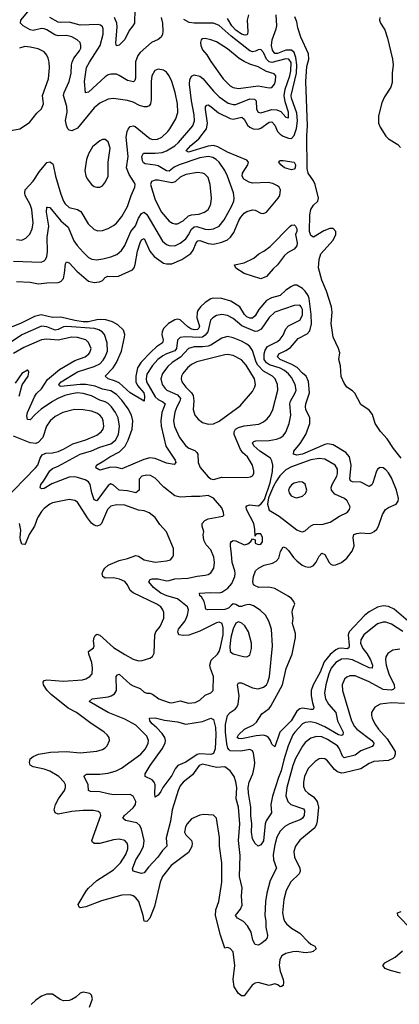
# Model space of a CAD drawing. Header units: inches. Extents: x 1954678 to 2060271, y 904822 to 1016299.
# Tile 307 of 403: x 2011174 to 2013907, y 997131 to 1004215. Entities that reach past the tile are written whole.
import ezdxf

# ---------------------------------------------------------------- set-up
doc = ezdxf.new("R2010")
doc.units = ezdxf.units.IN
doc.header["$MEASUREMENT"] = 0
doc.layers.add('C0010', color=7, linetype='Continuous')
doc.layers.add('C0919', color=7, linetype='Continuous')

msp = doc.modelspace()

# ---------------------------------------------------------------- linework, layer by layer
at = {"layer": 'C0010', "color": 5}
for points, elevation in [([(2011150, 1002634.2), (2011190, 1002629.2), (2011218, 1002642), (2011247.4, 1002672.6), (2011263.1, 1002710), (2011269.8, 1002750), (2011261.7, 1002850), (2011250, 1002885.6), (2011213.5, 1002950), (2011209.7, 1002970), (2011214.2, 1002990), (2011270, 1003053.8), (2011316.6, 1003123.4), (2011361.9, 1003178.1), (2011370, 1003187.3), (2011390, 1003192.1), (2011410, 1003179), (2011414.6, 1003170), (2011430.8, 1003090), (2011470, 1002959.5), (2011488.3, 1002910), (2011501.3, 1002890), (2011530, 1002864.6), (2011590, 1002850.1), (2011614.9, 1002834.9), (2011666.4, 1002746.4), (2011710, 1002704.6), (2011735.4, 1002695.4), (2011770, 1002698.3), (2011810, 1002711.7), (2011850, 1002734.3), (2011870, 1002751.6), (2011910, 1002799.6), (2011950.4, 1002869.6), (2011976.1, 1002950), (2012002.7, 1003010), (2012005.4, 1003030), (2012001.1, 1003041.1), (2011961, 1003101), (2011943.6, 1003150), (2011955.2, 1003230), (2011941, 1003370), (2011946.5, 1003410), (2011953.8, 1003426.2), (2011970, 1003446.2), (2011990, 1003451.1), (2012006.1, 1003446.1), (2012110, 1003360.9), (2012130, 1003352.3), (2012165.5, 1003354.5), (2012196.8, 1003370), (2012239.3, 1003410), (2012255.8, 1003430), (2012298.5, 1003501.5), (2012311.9, 1003548.1), (2012311.2, 1003610), (2012294.1, 1003690), (2012270, 1003769.5), (2012250, 1003809.6), (2012230, 1003836.9), (2012210, 1003851), (2012170, 1003859.1), (2012146, 1003850), (2012125.7, 1003810), (2012121.5, 1003770), (2012121.4, 1003638.6), (2012115.8, 1003610), (2012105.1, 1003594.9), (2012090, 1003588), (2012070, 1003586.5), (2012037.2, 1003597.2), (2011990, 1003622), (2011950, 1003633.1), (2011850, 1003647.1), (2011810, 1003642.2), (2011750, 1003612.9), (2011710, 1003579.8), (2011590, 1003433.5), (2011550, 1003415.6), (2011530, 1003419.7), (2011520.4, 1003430), (2011510, 1003452.7), (2011503.5, 1003490), (2011515.2, 1003550), (2011513.2, 1003590), (2011488.9, 1003670), (2011493.3, 1003690), (2011530.4, 1003769.6), (2011545.4, 1003830), (2011546.5, 1003890), (2011551, 1003910), (2011563.3, 1003936.7), (2011604.4, 1003990), (2011613.3, 1004010), (2011614.8, 1004030), (2011609.8, 1004049.8), (2011587.6, 1004070), (2011550, 1004090.7), (2011510, 1004100.3), (2011450, 1004098.2), (2011426.4, 1004106.4), (2011370, 1004142.5), (2011350, 1004149.9), (2011330, 1004151.5), (2011270, 1004137.5), (2011250, 1004142), (2011197.8, 1004170), (2011179.1, 1004190), (2011181.4, 1004210), (2011231.7, 1004270)], 460), ([(2011150, 1002332.1), (2011250, 1002325.9), (2011310, 1002314.5), (2011370, 1002322.1), (2011450, 1002323), (2011470, 1002330.2), (2011488, 1002352), (2011497.4, 1002390), (2011502.7, 1002457.3), (2011510, 1002472.7), (2011530, 1002465.3), (2011586, 1002406), (2011670, 1002334.5), (2011710, 1002323), (2011747.8, 1002327.8), (2011770, 1002339.4), (2011790, 1002359.8), (2011809.5, 1002370.5), (2011850, 1002366.9), (2011884.2, 1002370), (2011985, 1002415), (2011997.7, 1002430), (2012006.2, 1002453.8), (2012021.6, 1002550), (2012041.4, 1002610), (2012050, 1002631.3), (2012070, 1002640.3), (2012110.5, 1002550.5), (2012143, 1002510), (2012210, 1002463.1), (2012230, 1002457.2), (2012270, 1002458.4), (2012341.2, 1002490), (2012407.1, 1002532.9), (2012423.2, 1002556.8), (2012443.6, 1002610), (2012457.3, 1002622.7), (2012470, 1002627.3), (2012530, 1002604.1), (2012570, 1002600.7), (2012630, 1002613.3), (2012669.9, 1002630.1), (2012691, 1002649), (2012716.5, 1002683.5), (2012750.8, 1002770), (2012765.2, 1002794.8), (2012790, 1002821.9), (2012810, 1002833.6), (2012850, 1002845.7), (2012870, 1002843.9), (2012910, 1002822.9), (2012930, 1002819.2), (2012950, 1002830.2), (2013035, 1002930), (2013047.2, 1002950), (2013051.5, 1002990), (2013041.2, 1003010), (2013030, 1003020.3), (2012997.2, 1003037.2), (2012962.2, 1003042.2), (2012850, 1003038), (2012825.6, 1003045.6), (2012788.4, 1003068.4), (2012776.2, 1003090), (2012778, 1003110), (2012817.1, 1003170), (2012821.5, 1003190), (2012810, 1003205.1), (2012670, 1003261.9), (2012600.3, 1003300.3), (2012570, 1003309.2), (2012530, 1003305.3), (2012390, 1003261.8), (2012373, 1003270), (2012406.4, 1003310), (2012463.4, 1003356.6), (2012518, 1003430), (2012525.9, 1003470), (2012511.4, 1003568.6), (2012511.9, 1003588.1), (2012521.5, 1003598.5), (2012530, 1003601.3), (2012550, 1003590.1), (2012604.9, 1003544.9), (2012690, 1003503), (2012710, 1003499.9), (2012774.1, 1003514.1), (2012790, 1003499), (2012815.3, 1003455.3), (2012830, 1003442.2), (2012855.8, 1003430), (2012892.1, 1003427.9), (2012910, 1003435), (2012970, 1003477.2), (2012990, 1003479.3), (2013010, 1003455.6), (2013030.1, 1003410.1), (2013049.4, 1003390), (2013070, 1003376.2), (2013110, 1003361.7), (2013130, 1003358.7), (2013150, 1003380.4), (2013168.1, 1003431.9), (2013174.1, 1003485.9), (2013170, 1003541.8), (2013131.2, 1003650), (2013128.8, 1003670), (2013167.6, 1003830), (2013169.6, 1003890), (2013163.2, 1003943.2), (2013150, 1003978.9), (2013130, 1003994.3), (2013090, 1003994.7), (2013030, 1003971.6), (2013010, 1003972.4), (2012994.7, 1003994.7), (2012987.9, 1004030), (2012991.7, 1004070), (2013021.3, 1004150), (2013024.7, 1004170), (2013021, 1004250)], 420), ([(2012002.2, 1004290), (2011999.3, 1004190), (2011989.5, 1004170.5), (2011962.7, 1004137.3), (2011930, 1004070.9), (2011890, 1004031.1), (2011870, 1004026.6), (2011866.6, 1004046.6), (2011876.3, 1004163.7), (2011873.9, 1004190), (2011857.5, 1004230)], 420), ([(2012822.1, 1004250), (2012811.2, 1004210), (2012816.7, 1004130), (2012813.4, 1004110), (2012810, 1004104.8), (2012797.1, 1004102.9), (2012770, 1004111.2), (2012730, 1004138.8), (2012701.4, 1004170), (2012670, 1004222.9)], 420), ([(2011130, 1002476.3), (2011328.9, 1002471.1), (2011350, 1002479.6), (2011359.2, 1002490), (2011369.2, 1002510.8), (2011374.8, 1002545.2), (2011372.5, 1002650), (2011382.9, 1002730), (2011366.2, 1002830), (2011370, 1002866.8), (2011373.2, 1002866.8), (2011390, 1002862.6), (2011470, 1002768.7), (2011523, 1002723), (2011564, 1002624), (2011587, 1002590), (2011630, 1002541.1), (2011670, 1002503.8), (2011692.8, 1002492.8), (2011730, 1002487.8), (2011773.1, 1002493.1), (2011830, 1002509.3), (2011873.4, 1002526.6), (2011906.6, 1002553.4), (2011930.7, 1002589.3), (2011975.2, 1002690), (2012007.2, 1002732.8), (2012030, 1002787.5), (2012050, 1002819.2), (2012070, 1002830.2), (2012090, 1002812.3), (2012201.1, 1002621.1), (2012230, 1002598.2), (2012250, 1002589.4), (2012290, 1002588.8), (2012330, 1002606.7), (2012370, 1002637.3), (2012390, 1002665.8), (2012410, 1002707.2), (2012430, 1002724.6), (2012450, 1002725.8), (2012510, 1002706.8), (2012535.2, 1002704.8), (2012570, 1002710.1), (2012609.9, 1002730.1), (2012645.9, 1002774.1), (2012698.7, 1002870), (2012715.8, 1002910), (2012718.7, 1002930), (2012712.7, 1002970), (2012670, 1003089.7), (2012650.3, 1003130.3), (2012610.6, 1003190), (2012589.2, 1003209.2), (2012563.6, 1003223.6), (2012530, 1003231.3), (2012470, 1003220.5), (2012321.4, 1003170), (2012287.1, 1003152.9), (2012250, 1003124.7), (2012230, 1003126.3), (2012170, 1003162.2), (2012150, 1003168.4), (2012076.9, 1003176.9), (2012064.9, 1003184.9), (2012058.1, 1003198.1), (2012053.2, 1003230), (2012065.7, 1003254.3), (2012150, 1003253.8), (2012200.1, 1003259.9), (2012230, 1003270.1), (2012290, 1003307.4), (2012316.9, 1003330), (2012419.6, 1003450), (2012432.1, 1003487.9), (2012430.9, 1003529.1), (2012411.2, 1003630), (2012396.2, 1003750), (2012398.5, 1003781.5), (2012410, 1003808.9), (2012430, 1003818.6), (2012470, 1003809.4), (2012491.8, 1003791.8), (2012570, 1003699.5), (2012610, 1003659.2), (2012674.8, 1003614.8), (2012710, 1003603.8), (2012730, 1003604.1), (2012830, 1003644.5), (2012863.9, 1003643.9), (2012877.5, 1003630), (2012878.6, 1003570), (2012890, 1003548.4), (2012910, 1003545.1), (2012990, 1003567.5), (2013026.3, 1003566.3), (2013053.2, 1003553.2), (2013090, 1003512.2), (2013110.6, 1003509.4), (2013110.5, 1003549.5), (2013084.3, 1003624.3), (2013078.1, 1003670), (2013085.8, 1003714.2), (2013119.8, 1003810), (2013127.4, 1003847.4), (2013127.6, 1003907.6), (2013111.9, 1003930), (2013090, 1003932.4), (2012990, 1003906.5), (2012970, 1003910.7), (2012951.7, 1003930), (2012930, 1003978.9), (2012910, 1003999.3), (2012890, 1003998.5), (2012871.8, 1003988.2), (2012850, 1003984.4), (2012830, 1003990.4), (2012696.3, 1004096.3), (2012610, 1004173), (2012570, 1004188.8), (2012430, 1004188.4), (2012394.9, 1004194.9), (2012355.3, 1004215.3)], 440), ([(2012192.3, 1004230), (2012202.4, 1004190), (2012205.4, 1004130), (2012202.7, 1004110), (2012191.8, 1004088.2), (2012170, 1004072.5), (2012123.1, 1004050), (2012041.1, 1003978.9), (2012023.5, 1003956.5), (2012008, 1003912), (2012006.9, 1003793.1), (2012002.2, 1003777.8), (2011992.1, 1003767.9), (2011950, 1003777), (2011890, 1003814.1), (2011870, 1003821.6), (2011830, 1003823), (2011810, 1003817), (2011790, 1003804.1), (2011670, 1003694.3), (2011648.6, 1003688.6), (2011639.9, 1003770), (2011655.3, 1003870), (2011675.2, 1003910), (2011752.4, 1004030), (2011774.5, 1004110), (2011775, 1004150), (2011770, 1004162.4), (2011755.2, 1004175.2), (2011739, 1004179), (2011610, 1004174.9), (2011530, 1004197.1), (2011470, 1004194.1), (2011450, 1004197.3), (2011390.9, 1004230)], 440), ([(2013920.5, 1001060.5), (2013864.7, 1001130), (2013820.1, 1001200.1), (2013771.7, 1001251.7), (2013732.7, 1001310), (2013714.5, 1001374.5), (2013690, 1001406), (2013630, 1001445.2), (2013587.5, 1001527.5), (2013570, 1001544.2), (2013529.4, 1001570), (2013510, 1001599), (2013488.2, 1001648.2), (2013484.4, 1001724.4), (2013472, 1001770), (2013478.8, 1001818.8), (2013469.7, 1001850), (2013431.8, 1001931.8), (2013425.1, 1001965.1), (2013417.2, 1002030), (2013423.2, 1002110), (2013419.3, 1002150), (2013382.4, 1002262.4), (2013350, 1002341), (2013326.2, 1002430), (2013330.8, 1002490), (2013343.1, 1002530), (2013430.9, 1002629.1), (2013450.8, 1002669.2), (2013451.1, 1002690), (2013431.8, 1002711.8), (2013407.5, 1002712.5), (2013363.8, 1002696.2), (2013290, 1002649.9), (2013270, 1002661.5), (2013260.1, 1002690), (2013262.8, 1002810), (2013270, 1002848.9), (2013290, 1002880.2), (2013320.9, 1002910), (2013326, 1002930), (2013300.6, 1003030), (2013290, 1003054.3), (2013251.8, 1003110), (2013245, 1003145), (2013241.8, 1003378.2), (2013245.9, 1003450), (2013234.4, 1003770), (2013242.5, 1003877.5), (2013255.1, 1003930), (2013252.6, 1003970), (2013199.4, 1004090), (2013176.9, 1004156.9), (2013170, 1004198), (2013154.3, 1004234.3)], 380), ([(2013767, 1004230), (2013764.9, 1004210), (2013772.2, 1004190), (2013802.5, 1004142.5), (2013822.7, 1004082.7), (2013859.2, 1003930), (2013863.5, 1003890), (2013856.8, 1003830), (2013856.1, 1003763.9), (2013845.2, 1003730), (2013801.2, 1003658.8), (2013782.7, 1003617.3), (2013757.6, 1003522.4), (2013758.3, 1003470), (2013770, 1003441.7), (2013810, 1003377.6), (2013830, 1003356.3), (2013897.8, 1003317.8), (2013916.1, 1003296.1)], 380), ([(2011110, 1003418), (2011175.3, 1003430), (2011244.9, 1003475.1), (2011298, 1003542), (2011330, 1003574), (2011345.6, 1003610), (2011336.8, 1003670), (2011380.3, 1003790), (2011388.6, 1003868.6), (2011385.6, 1003910), (2011378.3, 1003938.3), (2011370, 1003959.5), (2011350, 1003984.2), (2011305.7, 1004005.7), (2011250, 1004017.8), (2011210, 1004020.8), (2011171.2, 1004008.8)], 480), ([(2013150.8, 1000000), (2013154.8, 1000010), (2013148.4, 1000030), (2013131.2, 1000050), (2013107.2, 1000067.2), (2013010, 1000122.8), (2012967.3, 1000132.7), (2012895.3, 1000130), (2012863.5, 1000143.5), (2012856.2, 1000150), (2012852, 1000172), (2012858, 1000210), (2012871.8, 1000250), (2012892.3, 1000270), (2012934, 1000290), (2012994.7, 1000305.3), (2013021.3, 1000318.7), (2013039, 1000341), (2013051.1, 1000390), (2013070, 1000421.6), (2013090, 1000414.6), (2013110, 1000396.9), (2013146.2, 1000346.2), (2013170, 1000321.8), (2013208.9, 1000290), (2013230, 1000281), (2013250, 1000276.6), (2013270, 1000278.2), (2013290, 1000287.6), (2013308.4, 1000311.6), (2013330, 1000354.9), (2013350, 1000377.4), (2013370, 1000367), (2013402.2, 1000310), (2013415.8, 1000295.8), (2013430, 1000289.4), (2013450, 1000291.8), (2013490, 1000309.5), (2013530, 1000341.8), (2013568.9, 1000391.1), (2013581.2, 1000430), (2013574.6, 1000490), (2013581, 1000510), (2013600.6, 1000519.4), (2013630, 1000524.1), (2013690, 1000518.6), (2013710, 1000522.9), (2013727.1, 1000532.9), (2013744.8, 1000550), (2013756.8, 1000570), (2013786.1, 1000653.9), (2013807.1, 1000690), (2013830, 1000705.2), (2013884.7, 1000730), (2013898, 1000750), (2013902, 1000770), (2013887, 1000830), (2013850, 1000918.7), (2013830, 1000955.6), (2013810, 1000977.4), (2013790, 1000989.9), (2013770, 1000992.1), (2013750, 1000980.7), (2013739.6, 1000960.5), (2013717.3, 1000882.7), (2013710, 1000868.3), (2013690, 1000856.5), (2013630, 1000888.3), (2013570, 1000889.4), (2013556.8, 1000896.8), (2013550.6, 1000910.6), (2013560.3, 1001010), (2013549.5, 1001069.5), (2013521.7, 1001101.7), (2013430, 1001156), (2013390, 1001162.5), (2013370, 1001159.1), (2013210, 1001088.7), (2013170, 1001082.4), (2013146, 1001090), (2013148.2, 1001110), (2013193, 1001167), (2013233.6, 1001230), (2013261.9, 1001310), (2013263.2, 1001350), (2013234.3, 1001410), (2013231.4, 1001430), (2013233.3, 1001450), (2013260.5, 1001530), (2013253, 1001613), (2013237.3, 1001650), (2013210, 1001670.6), (2013171.6, 1001711.6), (2013134.6, 1001734.6), (2013049.8, 1001770), (2013029, 1001790), (2013039.8, 1001810), (2013090, 1001834.4), (2013123.3, 1001856.7), (2013178.5, 1001921.5), (2013244.7, 1001955.3), (2013262.8, 1001977.2), (2013274.2, 1002025.8), (2013272.7, 1002092.7), (2013258.5, 1002210), (2013251.3, 1002231.3), (2013230, 1002262.2), (2013210, 1002282), (2013170, 1002305), (2013150, 1002304.5), (2013130, 1002295.2), (2013090, 1002267.8), (2013049.4, 1002230.6), (2012985.9, 1002214.1), (2012950, 1002194.5), (2012895.7, 1002130), (2012870, 1002085), (2012850, 1002068.3), (2012830, 1002067.8), (2012810, 1002076.9), (2012793.3, 1002093.3), (2012758.1, 1002150), (2012695.3, 1002190), (2012630, 1002209.3), (2012568.3, 1002211.7), (2012550, 1002206.6), (2012510, 1002180.6), (2012476.8, 1002150), (2012457.4, 1002122.6), (2012451.4, 1002108.6), (2012450.1, 1002070), (2012468.8, 1002010), (2012463.7, 1001996.3), (2012453.5, 1001986.5), (2012430, 1001984), (2012405.9, 1001990), (2012383.9, 1002003.9), (2012330, 1002055.3), (2012310, 1002059.4), (2012290, 1002054.6), (2012245.6, 1002030), (2012210, 1001992.7), (2012199.8, 1001970), (2012197.7, 1001950), (2012207.6, 1001910), (2012203.2, 1001890), (2012159.6, 1001860.4), (2012117.1, 1001822.9), (2012047.4, 1001750), (2012023.1, 1001710), (2012010.5, 1001650.5), (2012009.6, 1001610), (2012022.2, 1001582.2), (2012066.5, 1001530), (2012072.8, 1001507.2), (2012070, 1001469.6), (2011970, 1001530.9), (2011890, 1001601.7), (2011857.2, 1001617.2), (2011809.8, 1001630), (2011788.3, 1001650), (2011846.5, 1001710), (2011871.1, 1001748.9), (2011907.3, 1001830), (2011929.2, 1001930), (2011930.7, 1001950.7), (2011921.4, 1001981.4), (2011879.5, 1002019.5), (2011841.2, 1002041.2), (2011794.6, 1002054.6), (2011757.1, 1002057.1), (2011730, 1002055.4), (2011670, 1002040.1), (2011630, 1002040.1), (2011570, 1002049.7), (2011470, 1002074.8), (2011410, 1002072.8), (2011328, 1002092), (2011279.6, 1002080.4), (2011179.6, 1002030), (2011070, 1001984.9)], 420), ([(2012509, 1000000), (2012502.2, 1000030), (2012482.3, 1000062.3), (2012471.6, 1000070), (2012469.2, 1000090), (2012546.2, 1000093.8), (2012610, 1000091), (2012630, 1000095.4), (2012673.7, 1000126.3), (2012702.4, 1000157.6), (2012723.5, 1000210), (2012724.8, 1000230), (2012722.5, 1000250), (2012703.1, 1000310), (2012699.9, 1000370), (2012690.6, 1000430), (2012692.3, 1000447.7), (2012700, 1000460), (2012710, 1000467.9), (2012730, 1000466), (2012790, 1000435.9), (2012816.3, 1000443.7), (2012838.2, 1000461.8), (2012850, 1000479.1), (2012870, 1000474), (2012870.4, 1000450), (2012890, 1000439.6), (2012910, 1000442.8), (2012921, 1000459), (2012923.1, 1000490), (2012910, 1000515.1), (2012884.9, 1000515.1), (2012872.4, 1000507.6), (2012870, 1000498), (2012867.5, 1000550), (2012859.3, 1000590), (2012807.8, 1000690), (2012804.4, 1000710), (2012810, 1000718.4), (2012830, 1000723.5), (2012890, 1000716.2), (2012910.4, 1000729.6), (2012936.4, 1000763.6), (2012977.1, 1000882.9), (2012995.1, 1000964.9), (2012996.5, 1001010), (2012990, 1001041.7), (2012979.3, 1001059.3), (2012902, 1001110), (2012860.3, 1001150), (2012849.8, 1001170.2), (2012859.4, 1001180.6), (2012874.7, 1001185.3), (2012970, 1001187.9), (2013022.3, 1001197.7), (2013050, 1001206.4), (2013070, 1001220.2), (2013090, 1001248.2), (2013114.5, 1001310), (2013125.6, 1001370), (2013120.1, 1001450), (2013123.4, 1001470), (2013158, 1001530), (2013164.1, 1001550), (2013157.2, 1001590), (2013130, 1001639.4), (2013110, 1001665.9), (2013080.5, 1001690), (2013050, 1001706.9), (2012971.4, 1001731.4), (2012950, 1001745.6), (2012934.7, 1001770), (2012934.3, 1001810), (2012941.9, 1001838.1), (2012957.6, 1001862.4), (2013030, 1001900.7), (2013050, 1001916.3), (2013070, 1001945.8), (2013089.9, 1001990.1), (2013108.8, 1002011.2), (2013190, 1002052.3), (2013210.4, 1002090), (2013210.7, 1002130), (2013200.9, 1002150), (2013190, 1002159.8), (2013150, 1002157.5), (2013010, 1002109.8), (2012970, 1002071.7), (2012912.2, 1001987.8), (2012886.7, 1001973.3), (2012870, 1001972.7), (2012772.6, 1002012.6), (2012710, 1002064.5), (2012670, 1002086.1), (2012630, 1002093.6), (2012590, 1002086.9), (2012563.5, 1002070), (2012547.9, 1002052.1), (2012527.8, 1001970), (2012510, 1001944.4), (2012490, 1001931.8), (2012470, 1001927.6), (2012366.1, 1001933.9), (2012330, 1001929.1), (2012310.1, 1001909.9), (2012302.3, 1001850), (2012290, 1001831.6), (2012229.8, 1001810.2), (2012204.5, 1001795.5), (2012169.5, 1001770), (2012130, 1001726.6), (2012090, 1001663.9), (2012084.1, 1001630), (2012087.9, 1001610), (2012150, 1001501.6), (2012170, 1001482.2), (2012205.2, 1001465.2), (2012222.3, 1001450), (2012196.3, 1001390), (2012190.5, 1001330), (2012191.7, 1001290), (2012226.3, 1001146.3), (2012293.5, 1001046.5), (2012298.9, 1001030), (2012286.4, 1001013.6), (2012230, 1001024.1), (2012150, 1001057.2), (2012110, 1001061.8), (2012068.3, 1001051.7), (2011910, 1000983.9), (2011872.8, 1000992.8), (2011830, 1000995.6), (2011750, 1000974), (2011721.6, 1000990), (2011725.6, 1001010), (2011780, 1001040), (2011821.8, 1001070), (2011893, 1001107), (2011933, 1001147), (2011955.8, 1001190), (2011984.5, 1001270), (2011987.9, 1001330), (2011978, 1001370), (2011954.1, 1001414.1), (2011910, 1001477.4), (2011870, 1001517.3), (2011830, 1001545.4), (2011770, 1001557.2), (2011717.5, 1001577.4), (2011650, 1001590.3), (2011609.1, 1001590.9), (2011470, 1001575.3), (2011459.5, 1001579.5), (2011454.5, 1001590), (2011471.9, 1001610), (2011590, 1001681.5), (2011710, 1001718.8), (2011750, 1001740.1), (2011774.9, 1001765.1), (2011790.4, 1001790), (2011805.1, 1001830), (2011803.7, 1001890), (2011784.4, 1001950), (2011768.2, 1001970), (2011744.5, 1001984.5), (2011712.5, 1001992.5), (2011513.6, 1002006.4), (2011490, 1002005.3), (2011450, 1001985.2), (2011430, 1001981.5), (2011370, 1002005.4), (2011330, 1002009), (2011190, 1001948.1), (2011107.5, 1001892.5)], 440), ([(2012370, 1000000), (2012310, 1000048.4), (2012234, 1000070), (2012190.6, 1000090), (2012136.8, 1000130), (2012102.7, 1000170), (2012112.1, 1000187.9), (2012128.1, 1000191.9), (2012170, 1000191.6), (2012230, 1000178.4), (2012250, 1000180.1), (2012290, 1000192.2), (2012383.3, 1000196.7), (2012452, 1000212), (2012510, 1000217.8), (2012530, 1000222.8), (2012550, 1000234.9), (2012571.6, 1000270), (2012575.7, 1000310), (2012570.8, 1000349.2), (2012550, 1000401.3), (2012517.7, 1000437.7), (2012500.8, 1000470), (2012495.9, 1000510), (2012498.8, 1000530), (2012487.4, 1000570), (2012487.3, 1000590), (2012508.1, 1000611.9), (2012530, 1000624), (2012635.8, 1000644.2), (2012642.7, 1000650), (2012642.4, 1000670), (2012630, 1000702.7), (2012570, 1000773.2), (2012530, 1000792.7), (2012470, 1000783.7), (2012410, 1000785.1), (2012330, 1000779.2), (2012290, 1000788.6), (2012211.8, 1000851.8), (2012150, 1000917.2), (2012114.8, 1000934.8), (2012090, 1000939), (2012052.4, 1000930), (2012033.8, 1000910), (2012034.1, 1000830), (2012010.3, 1000810), (2011950, 1000824.8), (2011890, 1000830.4), (2011850, 1000865.7), (2011830, 1000874.6), (2011810, 1000864.4), (2011730, 1000752.6), (2011710, 1000759.5), (2011693.2, 1000810), (2011680.7, 1000870), (2011669.1, 1000889.1), (2011644.1, 1000904.1), (2011590, 1000921.8), (2011570, 1000925.9), (2011530, 1000922.9), (2011405.1, 1000874.9), (2011350, 1000842.7), (2011330, 1000840.5), (2011324.1, 1000844.1), (2011320.5, 1000850), (2011325.6, 1000870), (2011345.7, 1000894.3), (2011389.9, 1000970.1), (2011410, 1000986.2), (2011450, 1001002.9), (2011610, 1001088.2), (2011690, 1001112.5), (2011750, 1001139.6), (2011830, 1001162.9), (2011862.8, 1001190), (2011884.6, 1001230), (2011891.4, 1001290), (2011881.7, 1001350), (2011864.1, 1001390), (2011835.3, 1001430), (2011810, 1001453.2), (2011790, 1001464.4), (2011750, 1001477.1), (2011690, 1001508.9), (2011630, 1001526.4), (2011590, 1001529.1), (2011550, 1001523.3), (2011498, 1001510), (2011448.6, 1001490), (2011410, 1001468.7), (2011328.4, 1001411.6), (2011285, 1001375), (2011250, 1001336.8), (2011230, 1001338.4), (2011225.8, 1001365.8), (2011229.1, 1001390), (2011279.5, 1001500.5), (2011295.4, 1001524.6), (2011330, 1001557.9), (2011374.9, 1001625.1), (2011460.7, 1001699.3), (2011570, 1001762), (2011645.1, 1001790), (2011671.8, 1001810), (2011678.8, 1001821.2), (2011688, 1001850), (2011670, 1001893.3), (2011650, 1001912), (2011590, 1001929.2), (2011550, 1001931.3), (2011450, 1001908.8), (2011370, 1001916.4), (2011330, 1001911.6), (2011203.8, 1001856.2), (2011130, 1001812.3)], 460), ([(2011170, 1001505.5), (2011192.2, 1001587.8), (2011234, 1001650), (2011238.6, 1001678.6), (2011235.3, 1001690), (2011230, 1001692.7), (2011190, 1001669), (2011141.1, 1001598.9)], 480), ([(2011055.6, 1000750), (2011288.7, 1000990), (2011303.8, 1001010), (2011320.6, 1001059.4), (2011336, 1001084), (2011363, 1001097), (2011410, 1001097.6), (2011450, 1001107.7), (2011490, 1001124.8), (2011556.1, 1001163.9), (2011650, 1001192.4), (2011730, 1001226.8), (2011761.1, 1001250), (2011774.3, 1001270), (2011778.8, 1001290), (2011774.5, 1001330), (2011766.8, 1001350), (2011751.5, 1001370), (2011730, 1001384.3), (2011690, 1001397.4), (2011631.8, 1001408.2), (2011569.4, 1001410.6), (2011484.4, 1001390), (2011430, 1001359.8), (2011394, 1001330), (2011366.7, 1001290), (2011340.7, 1001210), (2011306.9, 1001173.1), (2011290, 1001166.4), (2011250, 1001170.7), (2011130, 1001218)], 480), ([(2012175.8, 1000000), (2012160.5, 1000010), (2011990, 1000090.6), (2011968.8, 1000108.8), (2011949.9, 1000149.9), (2011930, 1000172.2), (2011891.8, 1000190), (2011850, 1000199.1), (2011790, 1000198), (2011771.5, 1000210), (2011768.6, 1000230), (2011773.8, 1000250), (2011786.4, 1000270), (2011810, 1000291.5), (2011890, 1000323.2), (2011950, 1000337.7), (2012010, 1000359.8), (2012030, 1000355), (2012070, 1000327.9), (2012148.5, 1000311.5), (2012230, 1000321.1), (2012259.3, 1000330), (2012277, 1000350), (2012280.1, 1000359.9), (2012281.6, 1000410), (2012231, 1000530), (2012183.7, 1000583.7), (2012150, 1000632.8), (2012107, 1000667), (2012070, 1000682), (2012030, 1000685.3), (2011930, 1000722.7), (2011870, 1000724.1), (2011830, 1000714.4), (2011806.8, 1000690), (2011762, 1000590), (2011750, 1000578.4), (2011730, 1000572.1), (2011710, 1000577.3), (2011690, 1000592.8), (2011662.2, 1000630), (2011590, 1000743.1), (2011570, 1000756.1), (2011530, 1000763.1), (2011410, 1000737.8), (2011390, 1000728.9), (2011350, 1000699.4), (2011330, 1000676.8), (2011301.3, 1000630), (2011280.6, 1000570), (2011242.8, 1000510), (2011214.6, 1000445.4), (2011210, 1000438.7), (2011190, 1000440.5), (2011178.5, 1000470), (2011176.2, 1000490), (2011182, 1000542), (2011171.6, 1000590)], 480), ([(2012742.2, 1000000), (2012730, 1000007.4), (2012710, 1000012.8), (2012697, 1000000)], 440), ([(2012850.5, 1000000), (2012830, 1000008.1), (2012810, 1000006.3), (2012790.7, 1000000)], 440)]:
    msp.add_lwpolyline(points, dxfattribs=dict(at, elevation=elevation))
for points, elevation in [([(2012510, 1004079.1), (2012490, 1004075.8), (2012481.6, 1004070), (2012475.3, 1004050), (2012477.4, 1004030), (2012490, 1003998.4), (2012521.8, 1003961.8), (2012550, 1003913.4), (2012637.8, 1003790), (2012690, 1003739.2), (2012710, 1003726.8), (2012750, 1003719), (2012890, 1003739.3), (2012970, 1003723.5), (2012990, 1003727.9), (2013008.3, 1003751.7), (2013015.7, 1003775.7), (2013017.8, 1003810), (2013005.6, 1003825.6), (2012950, 1003842.4), (2012890, 1003876.5), (2012830, 1003894.6), (2012790, 1003912.7), (2012755, 1003935), (2012670, 1004005.7), (2012590, 1004054.9), (2012550, 1004070.7)], 460), ([(2011790, 1003351.8), (2011770, 1003351.6), (2011750, 1003342.9), (2011699.1, 1003300.9), (2011670.2, 1003249.8), (2011655.6, 1003210), (2011643.1, 1003130), (2011650.3, 1003090.3), (2011659.5, 1003070), (2011690, 1003028), (2011710, 1003014.9), (2011730, 1003010.4), (2011750, 1003010.4), (2011770, 1003020.5), (2011792.3, 1003047.7), (2011809.7, 1003090), (2011811.9, 1003190), (2011825.1, 1003290), (2011810, 1003336)], 480), ([(2013130, 1003134.4), (2013079.8, 1003150), (2013053.8, 1003170), (2013038.7, 1003190), (2013042.2, 1003197.8), (2013050, 1003202), (2013070, 1003201), (2013149.1, 1003189.1), (2013159.7, 1003170), (2013158.1, 1003150), (2013150, 1003139.1)], 380), ([(2012454.6, 1003114.6), (2012370, 1003100.2), (2012330, 1003080.8), (2012292.5, 1003047.5), (2012270, 1003039.9), (2012170, 1003059.4), (2012150, 1003060.8), (2012123.1, 1003050), (2012116.5, 1003030), (2012150, 1002919.5), (2012195.5, 1002830), (2012250, 1002764.2), (2012274, 1002750), (2012290, 1002745.4), (2012310, 1002746.5), (2012350, 1002768.5), (2012390, 1002804.1), (2012410, 1002810.6), (2012464.2, 1002815.7), (2012504.2, 1002830), (2012529.8, 1002850), (2012542.5, 1002870), (2012550.6, 1002890), (2012554.4, 1002930), (2012546.2, 1003030), (2012530, 1003080.5), (2012504.9, 1003104.9), (2012490, 1003111.5)], 460), ([(2012910, 1002351.1), (2012790.4, 1002389.6), (2012730, 1002426.6), (2012719.5, 1002450), (2012790, 1002464.7), (2012860.5, 1002499.5), (2012896.3, 1002530), (2012931.5, 1002548.5), (2012977.4, 1002582.6), (2013121.4, 1002730), (2013130, 1002736.6), (2013150, 1002739), (2013160.8, 1002730), (2013169.5, 1002710), (2013169.1, 1002690), (2013160.9, 1002670), (2013172.1, 1002610), (2013170, 1002586.6), (2013150, 1002563.1), (2013103.2, 1002536.8), (2013081.6, 1002518.4), (2013030.1, 1002450), (2012998.1, 1002421.9), (2012950, 1002367)], 380), ([(2012670, 1001934.6), (2012630, 1001923.2), (2012550, 1001872.8), (2012530, 1001865.1), (2012490, 1001860.5), (2012430, 1001861.7), (2012390, 1001849.4), (2012332.4, 1001787.6), (2012272.3, 1001747.7), (2012240.5, 1001719.5), (2012202.1, 1001670), (2012190.1, 1001630), (2012199.5, 1001590), (2012220.5, 1001560.5), (2012232.3, 1001550), (2012310, 1001515.5), (2012330.5, 1001490), (2012328, 1001470), (2012305.1, 1001430), (2012290.2, 1001390.2), (2012280.4, 1001330), (2012288.4, 1001288.4), (2012325, 1001210), (2012370.2, 1001150), (2012392.3, 1001132.3), (2012434.4, 1001114.4), (2012450, 1001100.3), (2012456.8, 1001090), (2012459.7, 1001030), (2012473.2, 1000993.2), (2012530, 1000924.9), (2012550, 1000910.5), (2012570, 1000908), (2012630, 1000923.1), (2012810, 1000920.3), (2012834.9, 1000925.1), (2012850, 1000934), (2012858.7, 1000950), (2012860.5, 1000970), (2012849.8, 1001010), (2012814.8, 1001070), (2012779.7, 1001099.7), (2012763.7, 1001123.7), (2012719.1, 1001230), (2012717.4, 1001250), (2012728.4, 1001270), (2012750, 1001281.9), (2012790, 1001292.3), (2012894.8, 1001305.2), (2012930, 1001321.3), (2012956.3, 1001343.7), (2012977.2, 1001370), (2012995.9, 1001410), (2013031.9, 1001550), (2013030.5, 1001590), (2013014.1, 1001630), (2012993.3, 1001650), (2012930, 1001686.9), (2012888.4, 1001728.4), (2012876.6, 1001750), (2012850, 1001833.7), (2012830, 1001864.4), (2012810, 1001881), (2012770, 1001902.1), (2012710, 1001926.8)], 460), ([(2012670, 1001804.9), (2012650, 1001803.2), (2012450, 1001754.3), (2012410, 1001733.3), (2012383.2, 1001710), (2012348.2, 1001670), (2012338.2, 1001650), (2012335.9, 1001630), (2012341.6, 1001610), (2012369.3, 1001570), (2012411.1, 1001531.1), (2012422.2, 1001510), (2012426.9, 1001473.1), (2012423, 1001410), (2012435.6, 1001370), (2012460, 1001340), (2012490, 1001315.8), (2012530, 1001304.2), (2012570, 1001307.2), (2012610, 1001327), (2012762.4, 1001437.6), (2012850, 1001540.3), (2012867.7, 1001572.3), (2012872.2, 1001590), (2012863.9, 1001630), (2012803.4, 1001730), (2012770, 1001768.4), (2012710, 1001798.1)], 480), ([(2013330, 1001058.1), (2013270, 1001047.6), (2013130, 1000998.7), (2013090, 1000977.3), (2013046.6, 1000933.4), (2013022.7, 1000897.3), (2013001.3, 1000858.7), (2012965.8, 1000774.2), (2012957.9, 1000730), (2012970, 1000686.4), (2013043.3, 1000643.4), (2013170, 1000545.3), (2013190, 1000534.6), (2013210, 1000530.3), (2013230, 1000537), (2013270, 1000573.8), (2013290, 1000583.6), (2013310, 1000586.7), (2013350, 1000583.2), (2013410, 1000599.6), (2013476.8, 1000643.2), (2013532, 1000670), (2013549.6, 1000690), (2013553.3, 1000710), (2013532.4, 1000752.4), (2013511.6, 1000770), (2013442, 1000802), (2013418.9, 1000830), (2013417.7, 1000850), (2013425, 1000870), (2013457.9, 1000930), (2013462.8, 1000950), (2013461.2, 1000981.2), (2013446.2, 1001010), (2013370, 1001053.9)], 440), ([(2013189.6, 1000889.6), (2013150, 1000880.5), (2013130, 1000867.3), (2013115.8, 1000850), (2013108.8, 1000830), (2013114, 1000810), (2013128.5, 1000790), (2013150, 1000778.7), (2013170, 1000775.3), (2013210, 1000787), (2013233, 1000807), (2013242.4, 1000830), (2013230, 1000872.3), (2013210, 1000887)], 460)]:
    msp.add_lwpolyline(points, close=True, dxfattribs=dict(at, elevation=elevation))
at = {"layer": 'C0919', "color": 5}
for points, elevation in [([(2013943.9, 999296.1), (2013850, 999300.9), (2013769.5, 999290.5), (2013731.1, 999268.9), (2013708.3, 999231.7), (2013707.2, 999210), (2013712.1, 999190), (2013730.2, 999150), (2013757.4, 999110), (2013820.6, 999040.6), (2013877, 998950), (2013878.6, 998930), (2013870.8, 998910), (2013860.1, 998899.9), (2013830, 998884.9), (2013723, 998877), (2013690, 998863.9), (2013630, 998825.3), (2013510, 998796.7), (2013490, 998795.2), (2013462.9, 998802.9), (2013440.9, 998820.9), (2013390, 998883.9), (2013370, 998897.2), (2013350, 998900.9), (2013330, 998896.8), (2013301, 998879), (2013250, 998828.3), (2013224.2, 998770), (2013216.6, 998730), (2013218.3, 998698.3), (2013230.2, 998670), (2013250.3, 998650), (2013290, 998623.8), (2013316.4, 998590), (2013326.6, 998550), (2013317, 998450), (2013312.2, 998427.8), (2013298.2, 998401.8), (2013190, 998312.9), (2013159.2, 998270), (2013148.3, 998230), (2013152, 998190), (2013190.1, 998110), (2013193.1, 998090), (2013186, 998070), (2013126.9, 998013.1), (2013091.8, 997950), (2013075.2, 997884.8), (2013067.4, 997790), (2013073.4, 997750), (2013080.6, 997730), (2013094.7, 997710), (2013130, 997680.2), (2013190, 997644.3), (2013250, 997580.2), (2013270, 997564.1), (2013299.5, 997550), (2013308.7, 997530), (2013287.6, 997512.4), (2013270, 997506.8), (2013230, 997502.7), (2013170, 997511.1), (2013141, 997510), (2013090, 997498), (2013060.5, 997479.5), (2013046.3, 997453.7), (2013042.7, 997410), (2013049.4, 997370), (2013070.1, 997310.1), (2013072.5, 997290), (2013070, 997266.6), (2013059.6, 997260.4), (2013050, 997256.9), (2013031.8, 997271.8), (2013010, 997278), (2012970, 997267.7), (2012890, 997287.4), (2012870, 997284.7), (2012847.9, 997270), (2012790, 997192.6), (2012771.4, 997191.4), (2012748.7, 997208.7), (2012717.5, 997257.5), (2012710.6, 997310), (2012722.6, 997410), (2012710.7, 997510), (2012690, 997533.6), (2012670, 997540.9), (2012650, 997535.3), (2012618.7, 997630), (2012583.6, 997770), (2012586.6, 997810), (2012608.2, 997871.8), (2012629, 998011), (2012630.4, 998150), (2012613.7, 998270), (2012612.3, 998332.3), (2012590.9, 998470.9), (2012570, 998491.5), (2012496.9, 998496.9), (2012470, 998493.3), (2012410, 998466), (2012379.6, 998430), (2012367.5, 998407.5), (2012361.3, 998370), (2012370.3, 998350), (2012411, 998310), (2012415.9, 998290), (2012413.3, 998266.7), (2012390, 998223.5), (2012264.4, 998130), (2012201.8, 998050), (2012184.1, 998010), (2012144.4, 997835.6), (2012110, 997751.6), (2012090, 997726.6), (2012069.9, 997729.9), (2012062.7, 997770), (2012030.8, 997870.8), (2012010, 997897.3), (2011990, 997911.4), (2011970, 997918.3), (2011910, 997916.5), (2011763.1, 997876.9), (2011650, 997833.3), (2011610, 997826.3), (2011601.2, 997830), (2011595.1, 997850), (2011655.4, 997950), (2011670, 997967), (2011730, 998021.7), (2011850, 998099.5), (2011899.9, 998150), (2011938.6, 998210), (2011951.9, 998250), (2011952.8, 998272.8), (2011948.4, 998290), (2011930, 998309.7), (2011890, 998319.8), (2011850, 998315), (2011750, 998289.2), (2011710, 998288.4), (2011697.3, 998297.2), (2011693.8, 998310), (2011758, 998490), (2011753.3, 998510), (2011738.8, 998518.8), (2011704.8, 998524.8), (2011630, 998525.4), (2011550, 998518.1), (2011450, 998500.3), (2011430, 998509.7), (2011422.5, 998530), (2011432.5, 998570), (2011452.2, 998610), (2011495.5, 998670), (2011502.8, 998690), (2011503.1, 998710), (2011494.6, 998730), (2011456.1, 998770), (2011390, 998807.9), (2011350, 998823.2), (2011270, 998839.7), (2011250, 998852.3), (2011245, 998870), (2011250, 998897.6), (2011270, 998915.3), (2011308.4, 998931.6), (2011394.6, 998945.5), (2011510, 998949.4), (2011610, 998940.8), (2011730, 998952), (2011770, 998963.8), (2011790, 998976.3), (2011803.7, 998990), (2011820.9, 999030), (2011818, 999050), (2011804.5, 999070), (2011782, 999090), (2011677.8, 999157.8), (2011582.4, 999230), (2011522.8, 999262.8), (2011399.5, 999359.5), (2011371.6, 999390), (2011344.4, 999430), (2011342, 999450), (2011350, 999461.6), (2011370, 999466.3), (2011490, 999455.4), (2011626.6, 999466.6), (2011650, 999472), (2011679.5, 999490), (2011694.7, 999510), (2011698.5, 999550), (2011692.9, 999590), (2011670.8, 999650), (2011669.8, 999670.3), (2011704.9, 999695.1), (2011710.6, 999710), (2011705.8, 999745.8), (2011709.1, 999770), (2011716.3, 999783.7), (2011730, 999794.3), (2011750, 999788.2), (2011850, 999698), (2011930, 999647.2), (2011990, 999615.3), (2012030, 999603.1), (2012055.2, 999604.8), (2012110, 999620.4), (2012130, 999634), (2012142, 999658), (2012145.7, 999790), (2012153.8, 999810), (2012186.2, 999850), (2012210.8, 999910), (2012210.9, 999950), (2012203.5, 999970), (2012191, 999990), (2012175.8, 1000000)], 480), ([(2013910, 999685.8), (2013860.4, 999679.6), (2013824.1, 999655.9), (2013810.2, 999630), (2013806.8, 999610), (2013812.6, 999570), (2013832.4, 999510), (2013870.8, 999429.2), (2013873.5, 999406.5), (2013863.8, 999396.2), (2013848.4, 999391.6), (2013790, 999395.7), (2013690, 999450.5), (2013590, 999494), (2013550, 999494.8), (2013530, 999485.7), (2013511.8, 999470), (2013496.9, 999430), (2013497.7, 999390), (2013564.1, 999170), (2013585.6, 999130), (2013602.5, 999110), (2013709.4, 999030), (2013723.5, 999010), (2013721.8, 998998.2), (2013713.1, 998986.9), (2013630, 998955.8), (2013590, 998923), (2013510, 998905.7), (2013497.6, 998917.6), (2013477.4, 998970), (2013461.9, 998990), (2013390, 999036.9), (2013350, 999054.8), (2013310, 999058.4), (2013270, 999046.8), (2013230, 999015.7), (2013210, 998988.9), (2013161, 998899), (2013141, 998850), (2013097.5, 998690), (2013090.6, 998630.6), (2013103.5, 998590), (2013125.2, 998570), (2013217.6, 998537.6), (2013225.5, 998525.5), (2013222.2, 998490), (2013211.3, 998470), (2013198.5, 998461.5), (2013116.9, 998430), (2013082.2, 998410), (2013050, 998377.8), (2013025.5, 998334.5), (2013010, 998279.5), (2012999.6, 998210), (2013001.9, 998170), (2013023.5, 998110), (2012978.1, 998021.9), (2012953.1, 997930), (2012944.8, 997870), (2012939, 997770), (2012946.8, 997730), (2012946.8, 997686.8), (2012957.4, 997630), (2012955.3, 997610), (2012940.3, 997590), (2012910, 997566.6), (2012890, 997556.3), (2012870, 997561.6), (2012851.8, 997591.8), (2012840.9, 997650), (2012815.3, 997695.3), (2012786.1, 997726.1), (2012742, 997750), (2012728.2, 997770), (2012764.5, 997815.5), (2012776.2, 997843.8), (2012772.1, 997910), (2012775.2, 997970), (2012757.3, 998050), (2012762.5, 998202.5), (2012750.3, 998310), (2012757.8, 998430), (2012748.3, 998550), (2012731.5, 998610), (2012738.3, 998690), (2012731.2, 998731.2), (2012718, 998770), (2012689.6, 998810), (2012650, 998838.9), (2012590, 998834), (2012490, 998858.8), (2012466.7, 998850), (2012418.3, 998781.7), (2012350, 998728.5), (2012330, 998704), (2012314.1, 998670), (2012272.2, 998530), (2012258.5, 998450), (2012228.4, 998330), (2012234.4, 998270), (2012202, 998238), (2012169.4, 998190), (2012101.9, 998118.1), (2012070, 998076.9), (2012050, 998073), (2011990, 998089.7), (2011986.9, 998106.9), (2012009.4, 998170), (2012040.9, 998219.1), (2012064.1, 998270), (2012068.9, 998310), (2012051.3, 998391.3), (2012038.3, 998418.3), (2012017, 998437), (2011934.6, 998454.6), (2011916, 998470), (2011927.4, 998490), (2011990, 998544.3), (2012007.2, 998570), (2012008.9, 998590), (2011991.9, 998630), (2011970, 998639.8), (2011850, 998639.4), (2011810, 998644.5), (2011750, 998659.9), (2011682.4, 998662.4), (2011669.8, 998670), (2011667.6, 998710), (2011637.3, 998770), (2011641.5, 998778.5), (2011654, 998786), (2011750, 998788.1), (2011810, 998794.4), (2011868.1, 998811.9), (2011906.2, 998830), (2012047.2, 998930), (2012080.6, 998970), (2012098.4, 999010), (2012100.6, 999030), (2012090, 999059.3), (2012010, 999138.8), (2011930, 999182.5), (2011810, 999231.6), (2011673.3, 999310), (2011695.1, 999330), (2011810, 999343.5), (2011833, 999350), (2011856, 999363.9), (2011870.5, 999390), (2011869.2, 999490), (2011878, 999502), (2011890, 999506.5), (2011970, 999434.6), (2011990, 999422.2), (2012042.4, 999402.4), (2012070, 999377.2), (2012090, 999369.3), (2012110, 999369.2), (2012130, 999362.8), (2012175.3, 999330), (2012250, 999301.8), (2012270, 999299.3), (2012330, 999315), (2012390, 999297.8), (2012436.8, 999303.2), (2012470, 999318.3), (2012510, 999354.7), (2012550, 999371.8), (2012566.9, 999390), (2012569, 999490), (2012546.6, 999546.6), (2012543.2, 999570), (2012553.3, 999606.7), (2012597.7, 999650), (2012610, 999670.3), (2012619.6, 999700.4), (2012638.1, 999790), (2012638.6, 999838.6), (2012631.4, 999871.4), (2012610, 999880.5), (2012590, 999876.8), (2012470, 999814.7), (2012391.8, 999788.2), (2012350, 999784), (2012320.5, 999790), (2012312.5, 999810), (2012317.9, 999830), (2012365.4, 999890), (2012383, 999930), (2012389.2, 999970), (2012382.4, 999990), (2012370, 1000000)], 460), ([(2012697, 1000000), (2012678.3, 999981.7), (2012650, 999972), (2012525.2, 999970), (2012514.8, 999974.7), (2012509, 1000000)], 440), ([(2013932.5, 999812.5), (2013850, 999866.8), (2013810, 999879.9), (2013790, 999880.2), (2013750, 999868.9), (2013652.3, 999790), (2013630, 999753.6), (2013628.3, 999730), (2013645.7, 999690), (2013674.1, 999654.1), (2013698.8, 999610), (2013714.2, 999570), (2013711.4, 999548.6), (2013690, 999552.1), (2013570, 999609.5), (2013530, 999617), (2013490, 999614), (2013450, 999590.4), (2013417.4, 999550), (2013399.9, 999510), (2013377.9, 999430), (2013369.6, 999370), (2013375.3, 999330), (2013397.5, 999290), (2013450.5, 999230), (2013461.3, 999170), (2013502.8, 999090), (2013501.3, 999070), (2013490, 999066.2), (2013470, 999071.2), (2013370, 999128.2), (2013310, 999152.8), (2013270, 999162.6), (2013230, 999158.2), (2013211.3, 999148.7), (2013155.8, 999090), (2013141.5, 999070), (2013106.8, 998990), (2013074.9, 998890), (2013056.6, 998810), (2013036.5, 998763.5), (2012994.3, 998630), (2012982.4, 998570), (2012987.2, 998510), (2012948.4, 998451.6), (2012940.5, 998430), (2012930, 998307.3), (2012910, 998278), (2012890, 998269.3), (2012870, 998289.2), (2012850, 998322.7), (2012842.4, 998370), (2012844.9, 998430), (2012838.4, 998490), (2012838.7, 998550), (2012821.7, 998650), (2012819.7, 998690), (2012825.9, 998730), (2012853, 998790), (2012863.7, 998843.7), (2012865.8, 998870), (2012857.7, 998937.7), (2012850, 998955.4), (2012830, 998963.8), (2012766.9, 998953.1), (2012690, 998954.3), (2012681.5, 998961.5), (2012673, 998973), (2012665.5, 999005.5), (2012655.4, 999090), (2012654.9, 999145.1), (2012670, 999209.3), (2012690, 999230.8), (2012725.6, 999254.4), (2012738.2, 999270), (2012746.3, 999290), (2012753.3, 999350), (2012743.1, 999430), (2012750, 999444.9), (2012770, 999444.4), (2012850, 999408.8), (2012890, 999401.9), (2012930, 999411.8), (2012949.9, 999430.1), (2012961.7, 999450), (2012972.2, 999490), (2012994.2, 999710), (2012987.1, 999830), (2012968.6, 999888.6), (2012943.1, 999930), (2012905.8, 999965.8), (2012857.3, 999997.3), (2012850.5, 1000000)], 440), ([(2013970, 999887.8), (2013870, 999973.3), (2013830, 999994.2), (2013790, 999997), (2013750, 999988.4), (2013690, 999953.9), (2013659.6, 999930), (2013545.5, 999810), (2013539, 999790), (2013547.4, 999712.6), (2013544.2, 999695.8), (2013531.7, 999688.3), (2013490, 999693.5), (2013470, 999690.7), (2013450, 999680.5), (2013410, 999647.7), (2013365.6, 999594.4), (2013338.5, 999521.5), (2013287.8, 999430), (2013272.4, 999390), (2013272.2, 999350), (2013281.3, 999301.3), (2013292.8, 999270), (2013290, 999257.2), (2013286.7, 999253.3), (2013270, 999252.9), (2013210, 999263), (2013190, 999257), (2013170, 999239.9), (2013128.3, 999170), (2013046.5, 999090), (2013010, 998983.7), (2012990, 999002.7), (2012980.8, 999030), (2012966.2, 999050), (2012950, 999061.5), (2012930, 999067.3), (2012876.5, 999063.5), (2012770, 999041.4), (2012750, 999043.6), (2012739.3, 999050), (2012749.5, 999070), (2012792, 999110), (2012856.9, 999143.1), (2012879.6, 999160.4), (2012918.2, 999221.8), (2012970, 999259.5), (2012983.1, 999276.9), (2013065.3, 999430), (2013091.9, 999548.1), (2013135.9, 999650), (2013160.8, 999770), (2013159.2, 999799.2), (2013139.3, 999870), (2013142.8, 999910), (2013136, 999950), (2013139.1, 999970), (2013150.8, 1000000)], 420), ([(2012790.7, 1000000), (2012770, 999993.2), (2012753.3, 999993.3), (2012742.2, 1000000)], 440), ([(2013994.2, 997670), (2013897.6, 997770), (2013893.6, 997790), (2013921.6, 997798.4)], 480), ([(2013915.8, 997355.8), (2013851.3, 997371.3), (2013822.9, 997382.9), (2013806.6, 997390), (2013789.8, 997410), (2013803.5, 997430), (2013878.6, 997470), (2013930, 997515.9)], 480), ([(2011677.2, 997110), (2011697.2, 997170), (2011690, 997198), (2011678, 997210), (2011630, 997219.3), (2011610, 997212.7), (2011577, 997183), (2011550, 997166), (2011530, 997159.3), (2011490, 997157.2), (2011466, 997166), (2011410, 997204), (2011370, 997204), (2011350, 997197.2), (2011330, 997189), (2011290, 997161.2), (2011256, 997130)], 520)]:
    msp.add_lwpolyline(points, dxfattribs=dict(at, elevation=elevation))
for points, elevation in [([(2012750, 999881.8), (2012730, 999874.4), (2012710, 999832.1), (2012693, 999770), (2012686.3, 999706.3), (2012689.7, 999669.7), (2012710, 999652.4), (2012785.6, 999634.4), (2012810, 999630.5), (2012830, 999644), (2012843.1, 999690), (2012843.9, 999730), (2012821.5, 999810), (2012794.2, 999854.2), (2012773.4, 999873.4)], 460), ([(2012370, 999147.9), (2012490, 999166.5), (2012550, 999189.3), (2012570, 999180.8), (2012583, 999123), (2012585.2, 999070), (2012582.5, 998970), (2012570, 998936.7), (2012550, 998928.6), (2012470, 998932.2), (2012452.3, 998927.7), (2012370, 998873.8), (2012311.5, 998848.5), (2012293.5, 998826.5), (2012270, 998777.2), (2012203.6, 998690), (2012190, 998662.9), (2012170, 998635.1), (2012150, 998622.7), (2012145.8, 998645.8), (2012148.2, 998710), (2012142.4, 998730), (2012127.2, 998747.2), (2012077, 998770), (2012077.4, 998790), (2012113.4, 998850), (2012200.4, 998970), (2012220.4, 999010), (2012223.2, 999030), (2012218.7, 999050), (2012199.4, 999079.4), (2012161.1, 999121.1), (2012126.6, 999150), (2012111.6, 999170), (2012109.6, 999190), (2012150, 999191.9), (2012216.3, 999176.3), (2012310, 999164.5)], 440)]:
    msp.add_lwpolyline(points, close=True, dxfattribs=dict(at, elevation=elevation))

doc.saveas('drawing.dxf')
